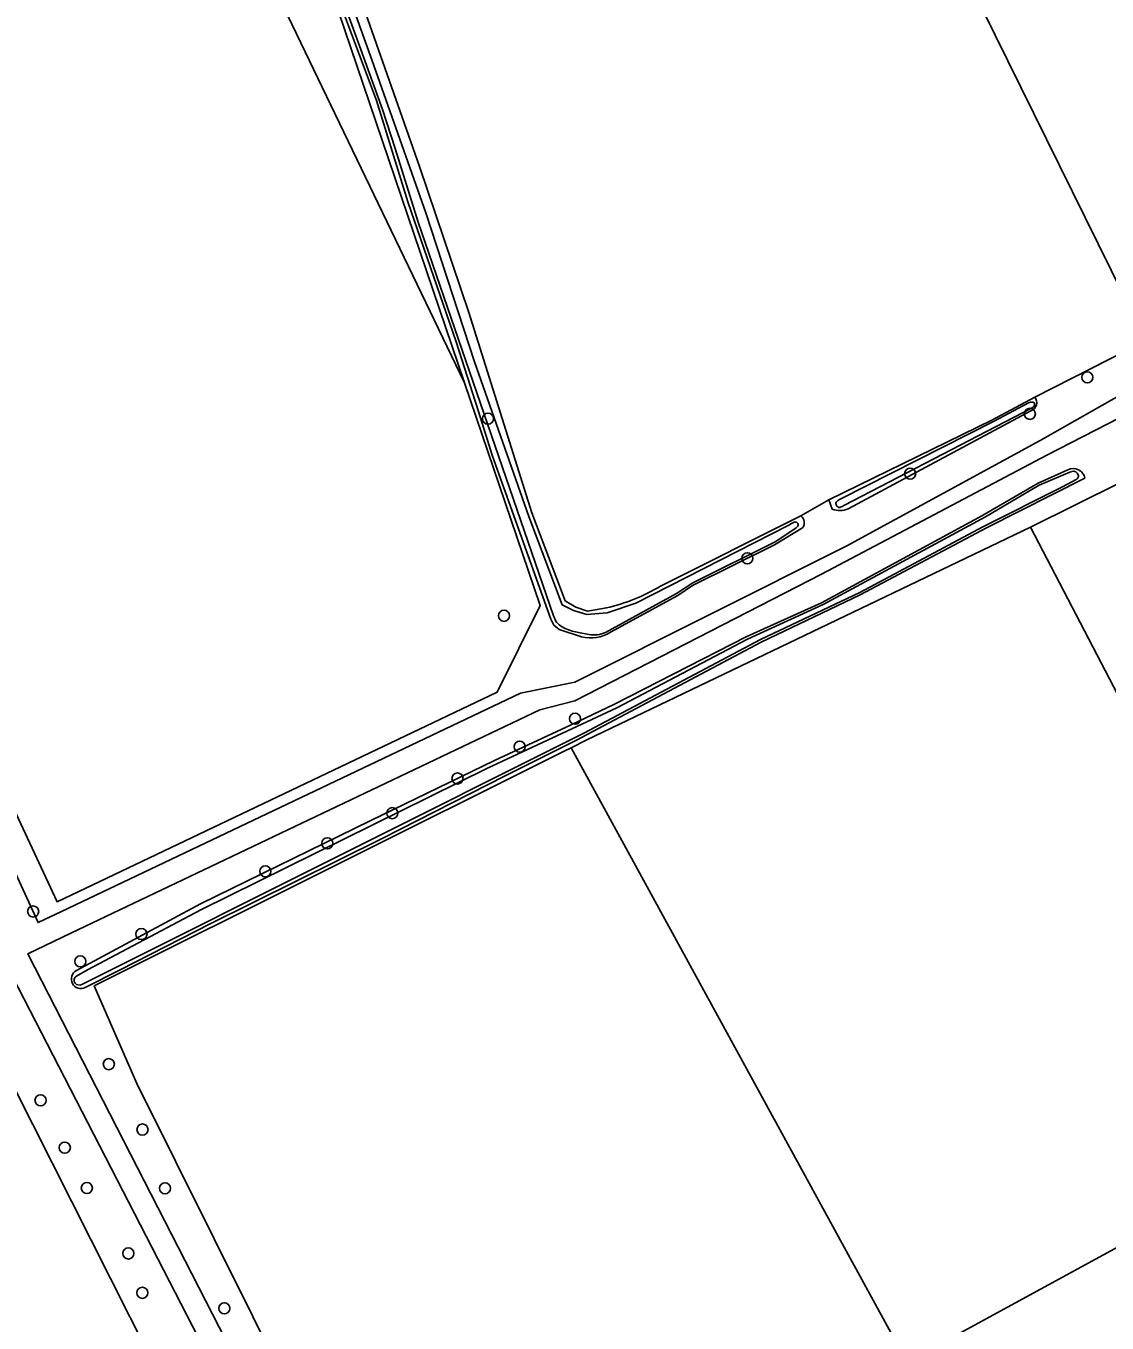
# Model space of a CAD drawing. Extents: x 162722 to 165104, y 384719 to 386284.
# Drawn here: x 163534.2 to 163629.2, y 385256.2 to 385370.3 of the extents above; entities that cross this region are included whole.
import ezdxf

# ---------------------------------------------------------------- set-up
doc = ezdxf.new("R2010")
doc.units = 0
for name, color, linetype in [('IMGEO_Boom', 7, 'Continuous'), ('IMGEO_Grasland_agrarisch', 7, 'Continuous'), ('IMGEO_Grasland_overig', 7, 'Continuous'), ('IMGEO_Groenvoorziening', 7, 'Continuous'), ('IMGEO_Loofbos', 7, 'Continuous'), ('IMGEO_Oever', 7, 'Continuous'), ('IMGEO_Voetpad_onverhard', 7, 'Continuous'), ('IMGEO_Waterloop', 7, 'Continuous')]:
    doc.layers.add(name, color=color, linetype=linetype)

msp = doc.modelspace()

# ---------------------------------------------------------------- linework, layer by layer
at = {"layer": 'IMGEO_Boom'}
for centre in [(163627.47, 385339.37), (163622.42, 385336.16), (163574.79, 385335.74), (163611.9, 385330.9), (163597.59, 385323.46), (163576.2, 385318.41), (163582.44, 385309.36), (163577.57, 385306.9), (163572.11, 385304.11), (163566.38, 385301.06), (163560.66, 385298.41), (163555.22, 385295.95), (163534.81, 385292.42), (163544.33, 385290.43), (163538.96, 385288.03), (163541.46, 385279), (163535.46, 385275.82), (163544.42, 385273.25), (163537.59, 385271.66), (163539.53, 385268.11), (163546.4, 385268.08), (163543.18, 385262.36), (163544.41, 385258.9), (163551.61, 385257.53)]:
    msp.add_circle(centre, 0.489, dxfattribs=at)
at = {"layer": 'IMGEO_Grasland_agrarisch'}
msp.add_lwpolyline([(163516.13, 385337.86), (163536.91, 385293.28), (163575.61, 385311.71), (163579.37, 385319.31), (163572.73, 385338.88), (163545.46, 385395.59), (163552.2, 385399.44), (163552.76, 385399.75), (163554.14, 385400.51), (163555.03, 385401), (163646.83, 385451.62), (163647.8, 385449.94), (163648.08, 385449.46), (163653.07, 385452.24), (163652.88, 385452.6), (163641.6, 385473.97), (163575.36, 385436.51), (163571.55, 385434.04), (163549.09, 385417.07), (163548.21, 385416.63), (163547.27, 385416.16), (163500, 385392.72)], dxfattribs=at)
for points in [[(163610.06, 385388.37), (163610.32, 385387.83), (163611.44, 385385.56), (163631.81, 385344.21), (163693.62, 385375.42), (163653.25, 385451.89), (163653.07, 385452.24), (163648.08, 385449.46), (163648.32, 385449.03), (163649.1, 385447.69), (163619.55, 385431.45), (163618.01, 385430.6), (163617.23, 385430.17), (163624.47, 385418.59), (163627.69, 385414.84), (163632.54, 385406.9), (163636.22, 385400.59), (163616.97, 385389.17), (163615.55, 385391.17)], [(163649.84, 385273.67), (163612.72, 385253.42), (163611.95, 385253.3), (163611.09, 385253.79), (163582.09, 385306.8), (163581.43, 385306.48), (163540.18, 385285.87), (163543.92, 385277.3), (163557.51, 385250), (163593.93, 385177.31), (163740.78, 385251.34), (163752.79, 385257.17), (163698.9, 385364.12), (163630.39, 385330.12), (163622.47, 385326.2)], [(163546.74, 385250), (163533.09, 385277.07), (163531.14, 385283.64), (163525.15, 385280.8), (163525.76, 385279.06), (163499.94, 385265.89), (163476.93, 385254.3), (163497.37, 385214.72), (163495.87, 385213.94), (163497.28, 385211.09), (163498.83, 385211.91), (163516.86, 385176.69), (163532.62, 385184.6), (163548.99, 385151.33), (163549.82, 385151.65), (163586.82, 385170.65)]]:
    msp.add_lwpolyline(points, close=True, dxfattribs=at)
at = {"layer": 'IMGEO_Grasland_overig'}
for points in [[(163641.6, 385473.97), (163652.88, 385452.6), (163653.07, 385452.24), (163653.25, 385451.89), (163693.62, 385375.42), (163631.81, 385344.21), (163632.69, 385342.64), (163622.85, 385337.62)], [(163583.02, 385316.57), (163581.06, 385317.21), (163580.59, 385317.59), (163580.3, 385318.11), (163575.2, 385332.45), (163573.95, 385336.36), (163571.98, 385342.5), (163567.75, 385354.79), (163564.98, 385363.7), (163562.18, 385371.21), (163556.41, 385388.2), (163553.71, 385397.25), (163552.76, 385399.75), (163552.2, 385399.44), (163572.73, 385338.88), (163579.37, 385319.31), (163575.61, 385311.71), (163536.91, 385293.28), (163516.13, 385337.86)], [(163606.32, 385324.55), (163623.32, 385333.81), (163638.3, 385342.31)], [(163514.32, 385336.94), (163535.24, 385291.44), (163537.29, 385292.41), (163577.64, 385311.62), (163582.41, 385312.57), (163606.32, 385324.55)], [(163622.51, 385336.42), (163606.44, 385327.81)], [(163605.05, 385327.79), (163604.74, 385328.6), (163602.29, 385327.19)], [(163602.45, 385326.14), (163599.97, 385324.66), (163592.77, 385321.07), (163591.47, 385320.2), (163585.56, 385316.96)]]:
    msp.add_lwpolyline(points, dxfattribs=at)
msp.add_lwpolyline([(163552.2, 385399.44), (163545.46, 385395.59), (163572.73, 385338.88)], close=True, dxfattribs=at)
for centre, radius, start, end in [((163622.28, 385337.14), 0.749, 287.6466, 40.4247), ((163605.73, 385329.43), 1.77, 247.526, 293.8754), ((163601.82, 385326.58), 0.77, 324.9435, 52.1714), ((163583.84, 385319.66), 3.2, 255.0651, 302.3763)]:
    msp.add_arc(centre, radius, start, end, dxfattribs=at)
at = {"layer": 'IMGEO_Groenvoorziening'}
msp.add_lwpolyline([(163532.48, 385287.74), (163508.55, 385339.15), (163508.66, 385338.05), (163508.21, 385337.58), (163506.64, 385337.16), (163504.32, 385342.06), (163503.8, 385343.58), (163502.79, 385345.26), (163502.53, 385346.13), (163500, 385351.26), (163498.77, 385353.98), (163498.3, 385354.66), (163496.21, 385358.7), (163499.98, 385350.31), (163527.83, 385292.7), (163529.87, 385287.88), (163531.14, 385283.64), (163533.09, 385277.07), (163546.74, 385250), (163586.82, 385170.65), (163590.25, 385172.26), (163551.89, 385250)], close=True, dxfattribs=at)
at = {"layer": 'IMGEO_Loofbos'}
for points in [[(163611.44, 385385.56), (163610.32, 385387.83), (163610.06, 385388.37), (163609.99, 385388.5), (163609.64, 385389.22), (163595.38, 385418.16), (163594.61, 385419.67), (163589.67, 385417.16), (163579.06, 385411.3), (163572.81, 385408.08), (163557.79, 385399.94), (163555.1, 385398.1), (163556.04, 385394.11), (163568.77, 385357.9), (163573.12, 385345.06), (163578.65, 385327.47), (163581.58, 385319.72), (163582.51, 385319.16), (163583.54, 385318.82), (163585.2, 385319.1)], [(163589.94, 385321), (163602.29, 385327.19), (163604.74, 385328.6), (163619.08, 385335.59), (163622.85, 385337.62), (163632.69, 385342.64), (163631.81, 385344.21), (163611.44, 385385.56)], [(163697.46, 385366.9), (163696.91, 385368.1), (163696.21, 385367.98), (163694.66, 385367.57), (163693.71, 385367.25), (163687.44, 385364.87), (163677.74, 385360.42), (163666.58, 385355.01), (163643.79, 385343.13), (163633.49, 385337.46), (163623.9, 385332.54), (163604.12, 385322.07), (163582.41, 385310.92), (163579.35, 385310.14), (163538.13, 385290.51), (163534.35, 385288.71), (163554.19, 385250)], [(163538.61, 385287.22), (163541.34, 385288.69), (163549.53, 385293.09), (163564.5, 385300.41), (163575.37, 385305.69), (163582.09, 385308.83), (163585.92, 385310.63), (163597.55, 385316.59), (163604.1, 385319.56), (163618.21, 385327.2), (163623.14, 385330.08), (163625.76, 385331.24)], [(163627.26, 385330.5), (163618.67, 385326.18), (163607.51, 385320.24), (163598.81, 385316.1), (163582.57, 385307.48), (163576.3, 385304.33), (163565.5, 385298.82), (163550.44, 385291.35)], [(163550.44, 385291.35), (163542.46, 385287.29), (163539.39, 385285.73)]]:
    msp.add_lwpolyline(points, dxfattribs=at)
for points in [[(163593.93, 385177.31), (163557.51, 385250), (163543.92, 385277.3), (163540.18, 385285.87), (163581.43, 385306.48), (163582.09, 385306.8), (163583.48, 385307.5), (163622.47, 385326.2), (163630.39, 385330.12), (163698.9, 385364.12), (163752.79, 385257.17), (163740.78, 385251.34)], [(163583.48, 385307.5), (163582.09, 385306.8), (163611.09, 385253.79), (163611.95, 385253.3), (163612.72, 385253.42), (163649.84, 385273.67), (163622.47, 385326.2)]]:
    msp.add_lwpolyline(points, close=True, dxfattribs=at)
for centre, radius, start, end in [((163626.22, 385330.29), 1.06, 11.5823, 116.1452), ((163581.59, 385335.01), 16.31, 282.76, 300.7929), ((163539.01, 385286.48), 0.844, 118.2914, 296.9347)]:
    msp.add_arc(centre, radius, start, end, dxfattribs=at)
at = {"layer": 'IMGEO_Oever'}
for points in [[(163585.2, 385319.1), (163583.54, 385318.82), (163582.51, 385319.16), (163581.58, 385319.72), (163578.65, 385327.47), (163573.12, 385345.06), (163568.77, 385357.9), (163556.04, 385394.11), (163555.1, 385398.1), (163557.79, 385399.94), (163572.81, 385408.08), (163579.06, 385411.3), (163589.67, 385417.16)], [(163580.55, 385318.4), (163568.66, 385353), (163566.63, 385359.48), (163565.51, 385362.92), (163563.51, 385368.51), (163562.03, 385372.51), (163559.76, 385379.11), (163554.48, 385395.32), (163553.69, 385397.75), (163553.71, 385398.25), (163553.73, 385398.6)], [(163554.63, 385397.97), (163554.61, 385397.6), (163554.59, 385397.11), (163555.55, 385393.94), (163560, 385380.04), (163564.59, 385367.27), (163569.32, 385353.84), (163573.59, 385340.72), (163578.39, 385327.15), (163581.31, 385319.36), (163582.3, 385318.86), (163583.47, 385318.52), (163585.26, 385318.67), (163587.8, 385319.51), (163601.17, 385326.34)], [(163562.18, 385371.21), (163564.98, 385363.7), (163567.75, 385354.79), (163571.98, 385342.5), (163573.95, 385336.36), (163575.2, 385332.45), (163580.3, 385318.11), (163580.59, 385317.59), (163581.06, 385317.21), (163583.02, 385316.57)], [(163622.85, 385337.62), (163619.08, 385335.59), (163604.74, 385328.6), (163605.05, 385327.79)], [(163605.41, 385328.41), (163605.55, 385328.54), (163605.74, 385328.66), (163619.29, 385335.52), (163622.31, 385337.12)], [(163622.78, 385336.82), (163622.73, 385336.77), (163622.58, 385336.67), (163606.12, 385328.13)], [(163606.44, 385327.81), (163622.51, 385336.42)], [(163538.54, 385286.67), (163538.63, 385286.73), (163539.6, 385287.29), (163549.54, 385292.57), (163574.75, 385305.01), (163586.11, 385310.33), (163597.61, 385316.36), (163604.24, 385319.39), (163618.52, 385327.1), (163623.24, 385329.88), (163625.94, 385331.04)], [(163625.76, 385331.24), (163623.14, 385330.08), (163618.21, 385327.2), (163604.1, 385319.56), (163597.55, 385316.59), (163585.92, 385310.63), (163582.09, 385308.83), (163575.37, 385305.69), (163564.5, 385300.41), (163549.53, 385293.09), (163541.34, 385288.69), (163538.61, 385287.22)], [(163625.94, 385331.04), (163626.12, 385331.1)], [(163626.64, 385330.53), (163626.57, 385330.46), (163626.49, 385330.4), (163625.28, 385329.74), (163618.28, 385326.22), (163607.47, 385320.47), (163598.73, 385316.33), (163583.26, 385308.11), (163540.33, 385286.61), (163539.09, 385286)], [(163598.81, 385316.1), (163607.51, 385320.24), (163618.67, 385326.18), (163627.26, 385330.5)], [(163606.12, 385328.13), (163605.92, 385328.02), (163605.74, 385327.95)], [(163602.29, 385327.19), (163589.94, 385321)], [(163601.92, 385326.63), (163602.02, 385326.53)], [(163601.8, 385326.09), (163600.09, 385324.94), (163592.81, 385321.32), (163591.37, 385320.36), (163585.11, 385316.94)], [(163585.56, 385316.96), (163591.47, 385320.2), (163592.77, 385321.07), (163599.97, 385324.66), (163602.45, 385326.14)], [(163539.39, 385285.73), (163542.46, 385287.29), (163550.44, 385291.35), (163565.5, 385298.82), (163576.3, 385304.33), (163582.57, 385307.48), (163598.81, 385316.1)], [(163583.67, 385316.77), (163583.03, 385316.89), (163582.34, 385317.04)]]:
    msp.add_lwpolyline(points, dxfattribs=at)
for centre, radius, start, end in [((163622.58, 385336.66), 0.539, 79.0406, 120.7678), ((163622.28, 385337.14), 0.749, 287.6466, 40.4247), ((163622.65, 385336.99), 0.2, 11.7274, 79.3639), ((163622.61, 385336.98), 0.237, 316.447, 11.948), ((163626.22, 385330.29), 1.06, 11.5823, 116.1452), ((163626.23, 385330.64), 0.476, 19.4942, 102.5024), ((163626.44, 385330.69), 0.258, 320.0599, 23.3807), ((163605.73, 385329.43), 1.77, 247.526, 293.8754), ((163605.67, 385328.24), 0.312, 146.9063, 176.4516), ((163605.75, 385328.3), 0.387, 185.1899, 235.8466), ((163605.67, 385328.2), 0.267, 238.6342, 284.9514), ((163603.63, 385322.7), 4.39, 116.8305, 124.0268), ((163601.79, 385326.33), 0.326, 67.1466, 117.0185), ((163601.39, 385326.76), 0.78, 301.5785, 326.4958), ((163601.8, 385326.4), 0.252, 342.9508, 29.6664), ((163601.82, 385326.58), 0.77, 324.9435, 52.1714), ((163581.59, 385335.01), 16.31, 282.76, 300.7929), ((163583.61, 385319.53), 3.26, 200.3359, 208.213), ((163581.84, 385318.59), 1.25, 208.2023, 238.0296), ((163583.04, 385320.37), 3.41, 236.8267, 258.0808), ((163583.84, 385319.66), 3.2, 255.0651, 302.3763), ((163584.09, 385319.32), 2.59, 260.5936, 293.1671), ((163539.01, 385286.48), 0.844, 118.2914, 296.9347), ((163538.79, 385286.37), 0.385, 130.0367, 223.6375), ((163538.87, 385286.45), 0.499, 222.9732, 295.8113)]:
    msp.add_arc(centre, radius, start, end, dxfattribs=at)
at = {"layer": 'IMGEO_Voetpad_onverhard'}
for points in [[(163638.3, 385342.31), (163623.32, 385333.81), (163606.32, 385324.55), (163582.41, 385312.57), (163577.64, 385311.62), (163537.29, 385292.41), (163535.24, 385291.44), (163514.32, 385336.94)], [(163554.19, 385250), (163534.35, 385288.71), (163538.13, 385290.51), (163579.35, 385310.14), (163582.41, 385310.92), (163604.12, 385322.07), (163623.9, 385332.54), (163633.49, 385337.46)], [(163532.48, 385287.74), (163551.89, 385250)]]:
    msp.add_lwpolyline(points, dxfattribs=at)
at = {"layer": 'IMGEO_Waterloop'}
for points in [[(163553.73, 385398.6), (163553.71, 385398.25), (163553.69, 385397.75), (163554.48, 385395.32), (163559.76, 385379.11), (163562.03, 385372.51), (163563.51, 385368.51), (163565.51, 385362.92), (163566.63, 385359.48), (163568.66, 385353), (163580.55, 385318.4)], [(163601.17, 385326.34), (163587.8, 385319.51), (163585.26, 385318.67), (163583.47, 385318.52), (163582.3, 385318.86), (163581.31, 385319.36), (163578.39, 385327.15), (163573.59, 385340.72), (163569.32, 385353.84), (163564.59, 385367.27), (163560, 385380.04), (163555.55, 385393.94), (163554.59, 385397.11), (163554.61, 385397.6), (163554.63, 385397.97)], [(163622.31, 385337.12), (163619.29, 385335.52), (163605.74, 385328.66), (163605.55, 385328.54), (163605.41, 385328.41)], [(163605.74, 385327.95), (163605.92, 385328.02), (163606.12, 385328.13), (163622.58, 385336.67)], [(163622.58, 385336.67), (163622.73, 385336.77), (163622.78, 385336.82)], [(163626.12, 385331.1), (163625.94, 385331.04), (163623.24, 385329.88), (163618.52, 385327.1), (163604.24, 385319.39), (163597.61, 385316.36), (163586.11, 385310.33), (163574.75, 385305.01), (163549.54, 385292.57), (163539.6, 385287.29), (163538.63, 385286.73), (163538.54, 385286.67)], [(163539.09, 385286), (163540.33, 385286.61), (163583.26, 385308.11), (163598.73, 385316.33), (163607.47, 385320.47), (163618.28, 385326.22), (163625.28, 385329.74), (163626.49, 385330.4)], [(163626.49, 385330.4), (163626.57, 385330.46), (163626.64, 385330.53)], [(163602.02, 385326.53), (163601.92, 385326.63)], [(163585.11, 385316.94), (163591.37, 385320.36), (163592.81, 385321.32), (163600.09, 385324.94), (163601.8, 385326.09)], [(163582.34, 385317.04), (163583.03, 385316.89), (163583.67, 385316.77)]]:
    msp.add_lwpolyline(points, dxfattribs=at)
for centre, radius, start, end in [((163622.58, 385336.66), 0.539, 79.0406, 120.7678), ((163622.65, 385336.99), 0.2, 11.7274, 79.3639), ((163622.61, 385336.98), 0.237, 316.447, 11.948), ((163626.23, 385330.64), 0.476, 19.4942, 102.5024), ((163626.44, 385330.69), 0.258, 320.0599, 23.3807), ((163605.67, 385328.24), 0.312, 146.9063, 176.4516), ((163605.75, 385328.3), 0.387, 185.1899, 235.8466), ((163605.67, 385328.2), 0.267, 238.6342, 284.9514), ((163603.63, 385322.7), 4.39, 116.8305, 124.0268), ((163601.79, 385326.33), 0.326, 67.1466, 117.0185), ((163601.39, 385326.76), 0.78, 301.5785, 326.4958), ((163601.8, 385326.4), 0.252, 342.9508, 29.6664), ((163583.61, 385319.53), 3.26, 200.3359, 208.213), ((163581.84, 385318.59), 1.25, 208.2023, 238.0296), ((163583.04, 385320.37), 3.41, 236.8267, 258.0808), ((163584.09, 385319.32), 2.59, 260.5936, 293.1671), ((163538.79, 385286.37), 0.385, 130.0367, 223.6375), ((163538.87, 385286.45), 0.499, 222.9732, 295.8113)]:
    msp.add_arc(centre, radius, start, end, dxfattribs=at)

doc.saveas('drawing.dxf')
